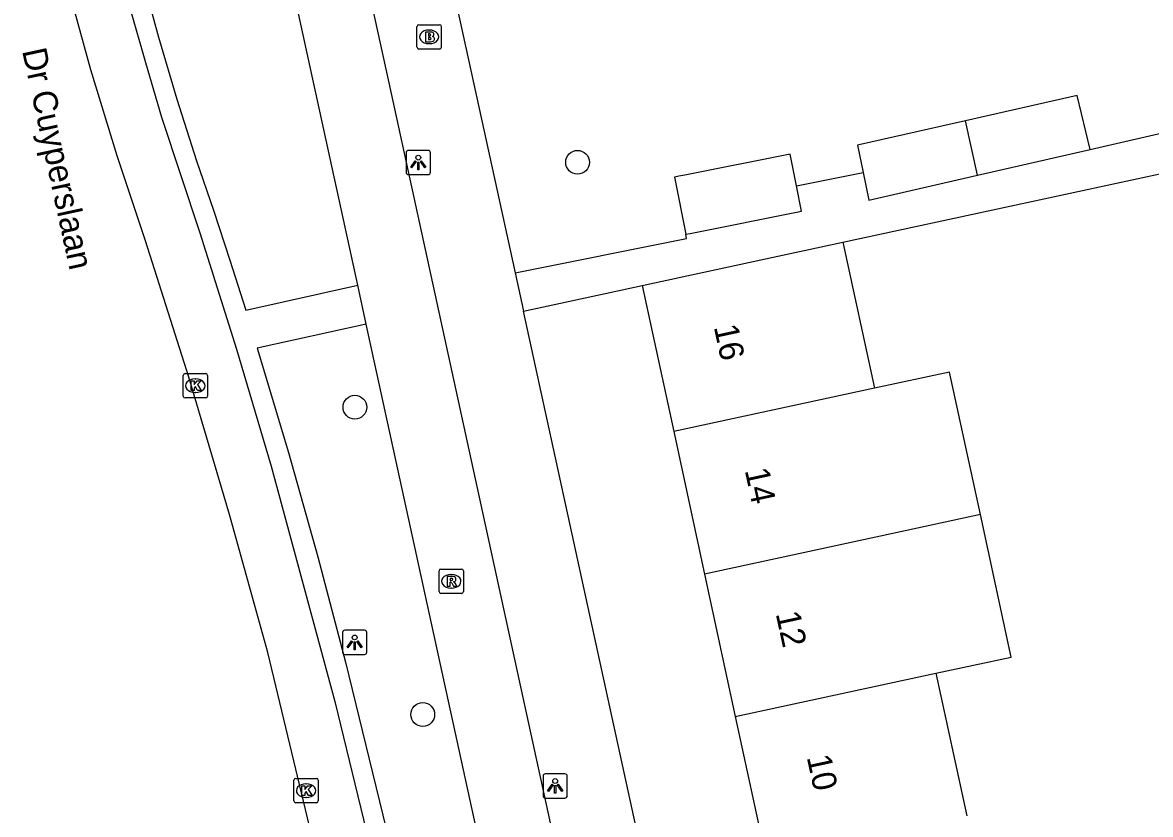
# Model space of a CAD drawing. Extents: x 160557 to 161245, y 385330 to 386505.
# Drawn here: x 160824.89 to 160871.29, y 385397.43 to 385430.01 of the extents above; entities that cross this region are included whole.
import ezdxf

# ---------------------------------------------------------------- set-up
doc = ezdxf.new("R2010")
doc.units = 0
for name, color, linetype in [('IMGEO_Boom', 7, 'Continuous'), ('IMGEO_Brandkraan', 7, 'Continuous'), ('IMGEO_Fietspad_gesloten', 7, 'Continuous'), ('IMGEO_Kolk', 7, 'Continuous'), ('IMGEO_Lichtpunt', 7, 'Continuous'), ('IMGEO_Openbare_ruimte_label', 7, 'Continuous'), ('IMGEO_Pand', 7, 'Continuous'), ('IMGEO_Pand_nummerreeks', 7, 'Continuous'), ('IMGEO_Rijbaan_lokaal_gesloten', 7, 'Continuous'), ('IMGEO_Rioolput', 7, 'Continuous'), ('IMGEO_Voetpad_open', 7, 'Continuous')]:
    doc.layers.add(name, color=color, linetype=linetype)

msp = doc.modelspace()

# ---------------------------------------------------------------- linework, layer by layer
at = {"layer": 'IMGEO_Boom'}
for centre in [(160847.723, 385424.259), (160838.562, 385414.183), (160841.352, 385401.538)]:
    msp.add_circle(centre, 0.489, dxfattribs=at)
at = {"layer": 'IMGEO_Brandkraan'}
for p, q in [((160841.116, 385428.994), (160841.116, 385429.846)), ((160841.191, 385429.92), (160842.043, 385429.92)), ((160842.117, 385429.846), (160842.117, 385428.994)), ((160841.604, 385429.7), (160841.629, 385429.7)), ((160842.043, 385428.92), (160841.191, 385428.92)), ((160841.627, 385429.14), (160841.602, 385429.14))]:
    msp.add_line(p, q, dxfattribs=at)
for points in [[(160841.116, 385428.994), (160841.116, 385429.846)], [(160841.191, 385429.92), (160842.043, 385429.92)], [(160842.117, 385429.846), (160842.117, 385428.994)], [(160841.464, 385429.62), (160841.464, 385429.22), (160841.677, 385429.22)], [(160841.695, 385429.62), (160841.464, 385429.62)], [(160841.643, 385429.539), (160841.589, 385429.539), (160841.589, 385429.463)], [(160841.589, 385429.463), (160841.642, 385429.463)], [(160841.651, 385429.387), (160841.589, 385429.387), (160841.589, 385429.306)], [(160841.589, 385429.306), (160841.651, 385429.306)], [(160842.043, 385428.92), (160841.191, 385428.92)]]:
    msp.add_lwpolyline(points, dxfattribs=at)
for centre, radius, start, end in [((160841.193, 385429.844), 0.0765, 91.552, 178.448), ((160841.193, 385429.844), 0.0765, 91.552, 178.448), ((160842.041, 385429.844), 0.0765, 1.552, 88.448), ((160842.041, 385429.844), 0.0765, 1.552, 88.448), ((160841.644, 385429.501), 0.0379, 267.8285, 90.9355), ((160841.652, 385429.346), 0.0404, 269.8759, 90.5077), ((160841.699, 385429.475), 0.145, 59.4692, 91.5367), ((160841.724, 385429.522), 0.0922, 285.5137, 58.1501), ((160841.729, 385429.33), 0.105, 301.3115, 78.989), ((160841.193, 385428.996), 0.0765, 181.552, 268.448), ((160841.193, 385428.996), 0.0765, 181.552, 268.448), ((160841.683, 385429.471), 0.251, 268.6676, 293.5347), ((160842.041, 385428.996), 0.0765, 271.552, 358.448), ((160842.041, 385428.996), 0.0765, 271.552, 358.448)]:
    msp.add_arc(centre, radius, start, end, dxfattribs=at)
for centre, major_axis, ratio, start_param, end_param in [((160841.603, 385429.42), (-0.387, 0.002), 0.722429, 4.712389, 7.853982), ((160841.628, 385429.42), (-0.39, 0.002), 0.717154, 1.570796, 4.712389)]:
    msp.add_ellipse(centre, major_axis=major_axis, ratio=ratio, start_param=start_param, end_param=end_param, dxfattribs=at)
at = {"layer": 'IMGEO_Fietspad_gesloten'}
for points in [[(160829.308, 385476.198), (160836.029, 385445.427), (160839.957, 385427.534), (160849.485, 385383.807), (160858.426, 385342.738)], [(160838.681, 385419.199), (160832.92, 385445.589)], [(160839.03, 385417.6), (160838.681, 385419.199)], [(160846.159, 385384.941), (160839.03, 385417.6)]]:
    msp.add_lwpolyline(points, dxfattribs=at)
at = {"layer": 'IMGEO_Kolk'}
for p, q in [((160831.497, 385414.64), (160831.497, 385415.492)), ((160831.572, 385415.566), (160832.424, 385415.566)), ((160831.985, 385415.346), (160832.01, 385415.346)), ((160832.498, 385415.492), (160832.498, 385414.64)), ((160832.424, 385414.566), (160831.572, 385414.566)), ((160832.008, 385414.786), (160831.983, 385414.786)), ((160836.052, 385397.981), (160836.052, 385398.833)), ((160836.127, 385398.907), (160836.979, 385398.907)), ((160836.54, 385398.687), (160836.565, 385398.687)), ((160837.053, 385398.833), (160837.053, 385397.981)), ((160836.979, 385397.907), (160836.127, 385397.907)), ((160836.563, 385398.127), (160836.538, 385398.127))]:
    msp.add_line(p, q, dxfattribs=at)
for points in [[(160831.497, 385414.64), (160831.497, 385415.492)], [(160831.572, 385415.566), (160832.424, 385415.566)], [(160832.498, 385415.492), (160832.498, 385414.64)], [(160831.818, 385415.266), (160831.941, 385415.266), (160831.941, 385415.115), (160832.071, 385415.266), (160832.235, 385415.266), (160832.089, 385415.115), (160832.242, 385414.866), (160832.09, 385414.866), (160832.005, 385415.03), (160831.941, 385414.963), (160831.941, 385414.866), (160831.818, 385414.866), (160831.818, 385415.266)], [(160832.424, 385414.566), (160831.572, 385414.566)], [(160836.052, 385397.981), (160836.052, 385398.833)], [(160836.127, 385398.907), (160836.979, 385398.907)], [(160837.053, 385398.833), (160837.053, 385397.981)], [(160836.373, 385398.607), (160836.496, 385398.607), (160836.496, 385398.456), (160836.626, 385398.607), (160836.79, 385398.607), (160836.644, 385398.456), (160836.797, 385398.207), (160836.645, 385398.207), (160836.56, 385398.371), (160836.496, 385398.304), (160836.496, 385398.207), (160836.373, 385398.207), (160836.373, 385398.607)], [(160836.979, 385397.907), (160836.127, 385397.907)]]:
    msp.add_lwpolyline(points, dxfattribs=at)
for centre, start, end in [((160831.574, 385415.49), 91.552, 178.448), ((160831.574, 385415.49), 91.552, 178.448), ((160832.422, 385415.49), 1.552, 88.448), ((160832.422, 385415.49), 1.552, 88.448), ((160831.574, 385414.642), 181.552, 268.448), ((160831.574, 385414.642), 181.552, 268.448), ((160832.422, 385414.642), 271.552, 358.448), ((160832.422, 385414.642), 271.552, 358.448), ((160836.129, 385398.831), 91.552, 178.448), ((160836.129, 385398.831), 91.552, 178.448), ((160836.977, 385398.831), 1.552, 88.448), ((160836.977, 385398.831), 1.552, 88.448), ((160836.129, 385397.983), 181.552, 268.448), ((160836.129, 385397.983), 181.552, 268.448), ((160836.977, 385397.983), 271.552, 358.448), ((160836.977, 385397.983), 271.552, 358.448)]:
    msp.add_arc(centre, 0.0765, start, end, dxfattribs=at)
for centre, major_axis, ratio, start_param, end_param in [((160831.984, 385415.066), (-0.387, 0.002), 0.722429, 4.712389, 7.853982), ((160832.009, 385415.066), (-0.39, 0.002), 0.717154, 1.570796, 4.712389), ((160836.539, 385398.407), (-0.387, 0.002), 0.722429, 4.712389, 7.853982), ((160836.564, 385398.407), (-0.39, 0.002), 0.717154, 1.570796, 4.712389)]:
    msp.add_ellipse(centre, major_axis=major_axis, ratio=ratio, start_param=start_param, end_param=end_param, dxfattribs=at)
at = {"layer": 'IMGEO_Lichtpunt'}
for p, q in [((160840.67, 385424.655), (160840.67, 385423.848)), ((160840.67, 385424.655), (160840.67, 385423.848)), ((160841.572, 385424.75), (160840.764, 385424.75)), ((160841.572, 385424.75), (160840.764, 385424.75)), ((160841.666, 385423.848), (160841.666, 385424.655)), ((160841.666, 385423.848), (160841.666, 385424.655)), ((160840.764, 385423.754), (160841.572, 385423.754)), ((160840.764, 385423.754), (160841.572, 385423.754)), ((160838.052, 385404.912), (160838.052, 385404.105)), ((160838.052, 385404.912), (160838.052, 385404.105)), ((160838.954, 385405.007), (160838.146, 385405.007)), ((160838.954, 385405.007), (160838.146, 385405.007)), ((160839.048, 385404.105), (160839.048, 385404.912)), ((160839.048, 385404.105), (160839.048, 385404.912)), ((160838.146, 385404.011), (160838.954, 385404.011)), ((160838.146, 385404.011), (160838.954, 385404.011)), ((160847.204, 385399.098), (160846.396, 385399.098)), ((160847.204, 385399.098), (160846.396, 385399.098)), ((160846.302, 385399.003), (160846.302, 385398.196)), ((160846.302, 385399.003), (160846.302, 385398.196)), ((160847.298, 385398.196), (160847.298, 385399.003)), ((160847.298, 385398.196), (160847.298, 385399.003)), ((160846.396, 385398.102), (160847.204, 385398.102)), ((160846.396, 385398.102), (160847.204, 385398.102))]:
    msp.add_line(p, q, dxfattribs=at)
for points in [[(160841.044, 385424.319), (160841.083, 385424.291), (160840.895, 385424.029), (160840.857, 385424.056), (160841.044, 385424.319)], [(160841.146, 385424.271), (160841.193, 385424.271), (160841.193, 385423.949), (160841.146, 385423.949), (160841.146, 385424.271)], [(160841.256, 385424.291), (160841.294, 385424.318), (160841.481, 385424.056), (160841.442, 385424.028), (160841.256, 385424.291)], [(160838.426, 385404.576), (160838.465, 385404.548), (160838.277, 385404.286), (160838.239, 385404.313), (160838.426, 385404.576)], [(160838.528, 385404.528), (160838.575, 385404.528), (160838.575, 385404.206), (160838.528, 385404.206), (160838.528, 385404.528)], [(160838.638, 385404.548), (160838.676, 385404.575), (160838.863, 385404.313), (160838.824, 385404.285), (160838.638, 385404.548)], [(160846.676, 385398.667), (160846.715, 385398.639), (160846.527, 385398.377), (160846.489, 385398.404), (160846.676, 385398.667)], [(160846.778, 385398.619), (160846.825, 385398.619), (160846.825, 385398.297), (160846.778, 385398.297), (160846.778, 385398.619)], [(160846.888, 385398.639), (160846.926, 385398.666), (160847.113, 385398.404), (160847.074, 385398.376), (160846.888, 385398.639)]]:
    msp.add_lwpolyline(points, dxfattribs=at)
for centre in [(160841.169, 385424.453), (160838.551, 385404.71), (160846.801, 385398.801)]:
    msp.add_circle(centre, 0.0994, dxfattribs=at)
for centre, start, end in [((160840.764, 385424.655), 90, 180), ((160840.764, 385424.655), 90, 180), ((160841.572, 385424.655), 0, 90), ((160841.572, 385424.655), 0, 90), ((160840.764, 385423.848), 180, 270), ((160840.764, 385423.848), 180, 270), ((160841.572, 385423.848), 270, 0), ((160841.572, 385423.848), 270, 360), ((160838.146, 385404.912), 90, 180), ((160838.146, 385404.912), 90, 180), ((160838.954, 385404.912), 0, 90), ((160838.954, 385404.912), 0, 90), ((160838.146, 385404.105), 180, 270), ((160838.146, 385404.105), 180, 270), ((160838.954, 385404.105), 270, 0), ((160838.954, 385404.105), 270, 360), ((160846.396, 385399.003), 90, 180), ((160846.396, 385399.003), 90, 180), ((160847.204, 385399.003), 0, 90), ((160847.204, 385399.003), 0, 90), ((160846.396, 385398.196), 180, 270), ((160846.396, 385398.196), 180, 270), ((160847.204, 385398.196), 270, 0), ((160847.204, 385398.196), 270, 360)]:
    msp.add_arc(centre, 0.0946, start, end, dxfattribs=at)
at = {"layer": 'IMGEO_Pand'}
for points in [[(160868.816, 385424.788), (160868.273, 385427.008), (160863.685, 385425.971)], [(160863.685, 385425.971), (160859.239, 385424.966), (160859.471, 385423.843)], [(160864.173, 385423.725), (160863.685, 385425.971)], [(160864.173, 385423.725), (160868.816, 385424.788)], [(160856.734, 385423.289), (160856.472, 385424.599), (160852.138, 385423.731), (160851.891, 385423.682), (160851.705, 385423.645), (160852.174, 385421.299)], [(160859.471, 385423.843), (160859.706, 385422.702), (160864.173, 385423.725)], [(160852.174, 385421.299), (160852.36, 385421.336), (160856.942, 385422.253), (160856.734, 385423.289)], [(160850.38, 385419.188), (160855.268, 385420.244), (160858.639, 385420.972)], [(160858.639, 385420.972), (160859.937, 385414.964)], [(160850.38, 385419.188), (160851.677, 385413.182)], [(160864.301, 385409.767), (160863.024, 385415.63), (160859.937, 385414.964)], [(160859.937, 385414.964), (160851.677, 385413.182)], [(160851.677, 385413.182), (160852.944, 385407.317)], [(160864.301, 385409.767), (160861.203, 385409.099), (160852.944, 385407.317)], [(160862.47, 385403.235), (160865.567, 385403.903), (160864.301, 385409.767)], [(160852.944, 385407.317), (160854.21, 385401.452)], [(160854.21, 385401.452), (160862.47, 385403.235)], [(160862.47, 385403.235), (160863.736, 385397.37)], [(160854.21, 385401.452), (160855.477, 385395.588)]]:
    msp.add_lwpolyline(points, dxfattribs=at)
at = {"layer": 'IMGEO_Rijbaan_lokaal_gesloten'}
msp.add_lwpolyline([(160848.313, 385349.107), (160839.169, 385386.648), (160837.356, 385394.206), (160834.972, 385404.093), (160833.406, 385409.77), (160831.732, 385415.417), (160829.951, 385421.031), (160828.776, 385424.529), (160827.701, 385428.059), (160826.725, 385431.618), (160826.645, 385431.986), (160825.799, 385435.388)], dxfattribs=at)
at = {"layer": 'IMGEO_Rioolput'}
for p, q in [((160842.024, 385406.595), (160842.024, 385407.447)), ((160842.099, 385407.521), (160842.951, 385407.521)), ((160843.025, 385407.447), (160843.025, 385406.595)), ((160842.512, 385407.301), (160842.537, 385407.301)), ((160842.951, 385406.521), (160842.099, 385406.521)), ((160842.535, 385406.741), (160842.51, 385406.741))]:
    msp.add_line(p, q, dxfattribs=at)
for points in [[(160842.024, 385406.595), (160842.024, 385407.447)], [(160842.099, 385407.521), (160842.951, 385407.521)], [(160843.025, 385407.447), (160843.025, 385406.595)], [(160842.613, 385407.219), (160842.361, 385407.221), (160842.361, 385406.821)], [(160842.361, 385406.821), (160842.485, 385406.821), (160842.485, 385406.983), (160842.496, 385406.983)], [(160842.539, 385407.14), (160842.485, 385407.14), (160842.485, 385407.059)], [(160842.485, 385407.059), (160842.537, 385407.059)], [(160842.951, 385406.521), (160842.099, 385406.521)], [(160842.543, 385406.954), (160842.614, 385406.821), (160842.754, 385406.821), (160842.689, 385406.947)]]:
    msp.add_lwpolyline(points, dxfattribs=at)
for centre, radius, start, end in [((160842.101, 385407.445), 0.0765, 91.552, 178.448), ((160842.101, 385407.445), 0.0765, 91.552, 178.448), ((160842.949, 385407.445), 0.0765, 1.552, 88.448), ((160842.949, 385407.445), 0.0765, 1.552, 88.448), ((160842.495, 385406.93), 0.0533, 26.0293, 88.6989), ((160842.521, 385407.248), 0.19, 274.7715, 282.9687), ((160842.545, 385407.044), 0.0964, 77.0061, 93.1865), ((160842.559, 385407.101), 0.0378, 276.6634, 79.6772), ((160842.612, 385407.109), 0.109, 350.3612, 89.416), ((160842.61, 385407.109), 0.112, 277.5842, 350.9817), ((160842.594, 385406.894), 0.108, 29.5134, 73.7905), ((160842.101, 385406.597), 0.0765, 181.552, 268.448), ((160842.101, 385406.597), 0.0765, 181.552, 268.448), ((160842.949, 385406.597), 0.0765, 271.552, 358.448), ((160842.949, 385406.597), 0.0765, 271.552, 358.448)]:
    msp.add_arc(centre, radius, start, end, dxfattribs=at)
for centre, major_axis, ratio, start_param, end_param in [((160842.511, 385407.021), (-0.387, 0.002), 0.722429, 4.712389, 7.853982), ((160842.536, 385407.021), (-0.39, 0.002), 0.717154, 1.570796, 4.712389)]:
    msp.add_ellipse(centre, major_axis=major_axis, ratio=ratio, start_param=start_param, end_param=end_param, dxfattribs=at)
at = {"layer": 'IMGEO_Voetpad_open'}
for points in [[(160832.92, 385445.589), (160827.083, 385444.312), (160829.783, 385431.973), (160830.486, 385429.407), (160831.238, 385426.856), (160832.04, 385424.32), (160832.745, 385422.283), (160833.421, 385420.237), (160834.067, 385418.181), (160838.681, 385419.199)], [(160841.01, 385438.612), (160843.236, 385428.48), (160845.15, 385419.71)], [(160828.678, 385432.864), (160829.301, 385430.609), (160829.944, 385428.359), (160830.607, 385426.115), (160832.185, 385421.354), (160833.69, 385416.569), (160835.121, 385411.762), (160837.742, 385402.067), (160842.461, 385382.592), (160849.718, 385352.693)], [(160868.816, 385424.788), (160872.319, 385425.591)], [(160858.639, 385420.972), (160876.958, 385424.928), (160877.057, 385423.146)], [(160856.734, 385423.289), (160859.471, 385423.843)], [(160845.15, 385419.71), (160852.205, 385421.122), (160852.174, 385421.299)], [(160845.15, 385419.71), (160845.494, 385418.133)], [(160845.494, 385418.133), (160850.38, 385419.188)], [(160855.793, 385370.91), (160852.861, 385384.381), (160845.494, 385418.133)], [(160839.03, 385417.6), (160834.539, 385416.606), (160835.823, 385412.323), (160837.037, 385408.02), (160838.181, 385403.698), (160842.916, 385384.247), (160846.159, 385384.941)]]:
    msp.add_lwpolyline(points, dxfattribs=at)

# ---------------------------------------------------------------- texts
at = {"layer": 'IMGEO_Openbare_ruimte_label'}
msp.add_text('Dr Cuyperslaan', height=1, rotation=282.2429, dxfattribs=at).set_placement((160824.863, 385428.851))
at = {"layer": 'IMGEO_Pand_nummerreeks'}
for s, rotation, p in [('16', 282.187, (160853.325, 385417.488)), ('14', 282.1866, (160854.599, 385411.588)), ('12', 282.1866, (160855.872, 385405.691)), ('10', 282.187, (160857.149, 385399.785))]:
    msp.add_text(s, height=1, rotation=rotation, dxfattribs=at).set_placement(p)

doc.saveas('drawing.dxf')
